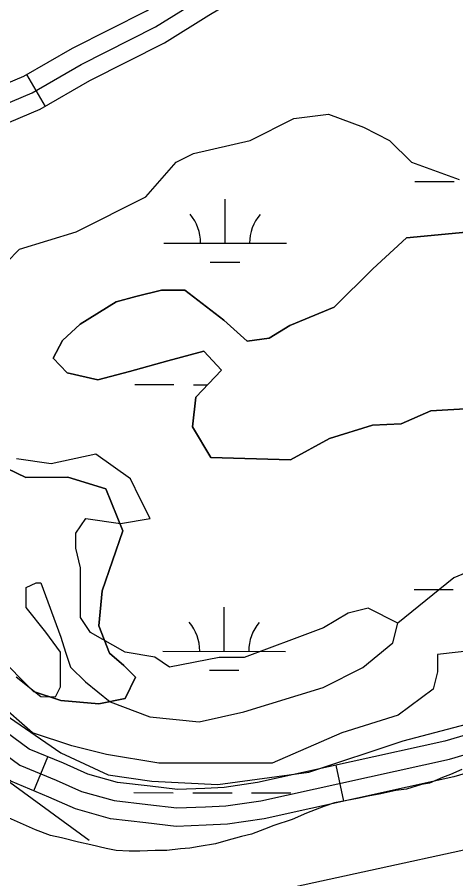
# Model space of a CAD drawing. Extents: x 3219052 to 3256913, y 800770 to 826146.
# Drawn here: x 3239110 to 3239467, y 820820 to 821522 of the extents above; entities that cross this region are included whole.
import ezdxf

# ---------------------------------------------------------------- set-up
doc = ezdxf.new("R2010")
doc.units = 0
for name, color, linetype in [('V-ROAD-CNTR', 7, 'Continuous'), ('V-SITE-VEGE', 7, 'Continuous'), ('V-TOPO-SHOR', 7, 'Continuous'), ('V-WETL-SWMP', 7, 'Continuous')]:
    doc.layers.add(name, color=color, linetype=linetype)

msp = doc.modelspace()

# ---------------------------------------------------------------- linework, layer by layer
at = {"layer": 'V-ROAD-CNTR'}
for p, q in [((3239117.3737281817, 821475.181022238), (3239132.3866981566, 821449.2080741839)), ((3239123.2977163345, 820891.2271901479), (3239134.7576934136, 820918.9521346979)), ((3239376.027210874, 820882.7832070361), (3239369.5612238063, 820912.0781484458))]:
    msp.add_line(p, q, dxfattribs=at)
for points in [[(3238617.0597288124, 821243.651485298), (3238644.6806735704, 821264.588443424), (3238699.5085639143, 821294.1363843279), (3238925.141112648, 821393.52518555), (3239115.07973277, 821473.8560248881), (3239154.651653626, 821496.7299791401), (3239214.980532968, 821527.168918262), (3239250.197462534, 821549.262874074), (3239294.02437488, 821575.556821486), (3239392.4931779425, 821633.9327047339), (3239476.202010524, 821684.2256041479), (3239547.7968673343, 821729.1415143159), (3239639.41868409, 821779.7434131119), (3239690.8825811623, 821812.1073483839), (3239722.4375180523, 821837.326297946), (3239750.4584620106, 821855.1162623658), (3239774.9114131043, 821876.9302187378), (3239798.4783659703, 821902.286168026), (3239814.586333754, 821924.3771238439), (3239828.7393054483, 821947.597077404), (3239841.455280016, 821971.935028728), (3239849.564263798, 821996.1739802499)], [(3238626.5217098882, 821232.0005086), (3238652.817657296, 821251.9344687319), (3238706.10055073, 821280.6494113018), (3238931.086100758, 821379.753213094), (3239121.7807193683, 821460.4030517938), (3239161.78963935, 821483.5300055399), (3239222.3605182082, 821514.091944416), (3239258.0424468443, 821536.4768996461), (3239301.707359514, 821562.6738472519), (3239400.180162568, 821621.0527304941), (3239484.0509948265, 821671.442629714), (3239555.414852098, 821716.212540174), (3239647.0436688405, 821766.818438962), (3239699.585563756, 821799.8603728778), (3239731.165500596, 821825.100322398), (3239759.530443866, 821843.1082863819), (3239785.4203920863, 821866.2042401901), (3239810.0723427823, 821892.7281871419), (3239827.071308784, 821916.040140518), (3239841.805279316, 821940.2120921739), (3239855.3022523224, 821966.0460405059), (3239863.707235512, 821991.1709902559)], [(3238656.436650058, 821235.8555008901), (3238660.954641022, 821239.28049404), (3238712.692537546, 821267.1624382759), (3238937.031088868, 821365.9812406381), (3239128.481705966, 821446.9500786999), (3239168.9276250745, 821470.33003194), (3239229.740503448, 821501.0149705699), (3239265.8874311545, 821523.6909252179), (3239309.390344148, 821549.7908730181), (3239407.8671471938, 821608.172756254), (3239491.899979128, 821658.65965528), (3239563.0328368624, 821703.283566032), (3239654.66865359, 821753.8934648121), (3239708.28854635, 821787.6133973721), (3239739.89348314, 821812.87434685), (3239768.6024257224, 821831.1003103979), (3239795.9293710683, 821855.478261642), (3239821.6663195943, 821883.1702062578), (3239839.556283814, 821907.703157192), (3239854.8712531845, 821932.8271069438), (3239869.149224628, 821960.157052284), (3239877.850207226, 821986.168000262)], [(3240826.173310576, 820927.048118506), (3240430.05710281, 821006.4169597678), (3240242.2364784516, 821032.4659076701), (3240004.5949537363, 821047.611877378), (3239931.7600994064, 821048.300876), (3239896.9991689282, 821047.0678784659), (3239876.47320998, 821045.064882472), (3239854.8872531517, 821042.403887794), (3239831.935299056, 821039.7058931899), (3239797.7733673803, 821031.9619086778), (3239458.1530466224, 820931.6301093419), (3239305.492351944, 820897.937176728), (3239278.228406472, 820893.9391847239), (3239262.56943779, 820893.2721860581), (3239240.343482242, 820892.3721878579), (3239217.9745269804, 820895.049182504), (3239191.51957989, 820898.0531764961), (3239167.3086283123, 820904.967162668), (3239147.2936683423, 820913.770145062), (3239119.346724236, 820925.322121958), (3238829.898303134, 821139.2196941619), (3238726.087510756, 821201.357569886), (3238680.8986011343, 821224.1535242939), (3238656.436650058, 821235.8555008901)], [(3238606.2157504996, 821228.927514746), (3238631.123700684, 821228.2805160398), (3238650.5836617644, 821222.028528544), (3238674.282614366, 821210.69055122), (3238718.8485252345, 821188.208596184), (3238821.569319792, 821126.7237191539), (3239111.9137391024, 820912.1631482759), (3239141.408680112, 820899.972172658), (3239162.2056385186, 820890.8251909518), (3239188.593585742, 820883.2892060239), (3239216.237530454, 820880.150212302), (3239239.751483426, 820877.3362179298), (3239263.1914365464, 820878.2852160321), (3239279.6394036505, 820878.985214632), (3239308.200346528, 820883.1742062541), (3239461.89903913, 820917.0961384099), (3239801.5603598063, 821017.4399377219), (3239834.476293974, 821024.9009227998), (3239856.680249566, 821027.511917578), (3239878.119206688, 821030.153912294), (3239897.994166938, 821032.0939084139), (3239931.9550990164, 821033.2979060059), (3240004.046954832, 821032.616907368)], [(3240003.498955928, 821017.6219373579), (3239932.150098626, 821018.294936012), (3239898.989164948, 821017.1199383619), (3239879.765203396, 821015.242942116), (3239858.47324598, 821012.619947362), (3239837.017288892, 821010.09595241), (3239805.347352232, 821002.9179667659), (3239465.6450316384, 820902.5621674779), (3239310.908341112, 820868.41123578), (3239281.0504008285, 820864.03124454), (3239263.8134353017, 820863.298246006), (3239239.15948461, 820862.3002480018), (3239214.500533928, 820865.2512421), (3239185.6675915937, 820868.5252355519), (3239157.1026487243, 820876.6832192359), (3239135.5236918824, 820886.174200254), (3239104.4807539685, 820899.004174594), (3238813.2403364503, 821114.2277441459), (3238711.609539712, 821175.0596224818), (3238667.666627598, 821197.227578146), (3238645.0276728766, 821208.0585564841), (3238628.583705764, 821213.341545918), (3238606.36075021, 821213.918544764)]]:
    msp.add_lwpolyline(points, dxfattribs=at)
at = {"layer": 'V-SITE-VEGE'}
for p, q in [((3239335.108, 821439.3479999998), (3239363.501, 821442.8969999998)), ((3239363.501, 821442.8969999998), (3239391.895, 821432.2449999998)), ((3239299.616, 821421.5919999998), (3239335.108, 821439.3479999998)), ((3239391.895, 821432.2449999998), (3239413.1920000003, 821421.5919999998)), ((3239253.4760000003, 821410.936), (3239299.616, 821421.5919999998)), ((3239413.1920000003, 821421.5919999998), (3239430.938, 821403.8359999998)), ((3239239.2800000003, 821403.8359999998), (3239253.4760000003, 821410.936)), ((3239214.435, 821375.4239999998), (3239239.2800000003, 821403.8359999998)), ((3239430.938, 821403.8359999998), (3239469.9790000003, 821389.6289999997)), ((3239157.646, 821347.012), (3239214.435, 821375.4239999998)), ((3239111.509, 821332.8069999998), (3239157.646, 821347.012)), ((3239475.535, 821346.875), (3239427.026, 821342.242)), ((3239427.026, 821342.2419999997), (3239399.525, 821316.8759999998)), ((3239100.859, 821322.1509999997), (3239111.509, 821332.8069999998)), ((3239399.525, 821316.8759999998), (3239368.035, 821285.5639999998)), ((3239206.274, 821294.3640000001), (3239190.361, 821290.032)), ((3239227.356, 821299.47), (3239206.274, 821294.3640000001)), ((3239246.435, 821299.416), (3239227.356, 821299.47)), ((3239278.169, 821275.0819999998), (3239246.435, 821299.416)), ((3239190.361, 821290.032), (3239160.894, 821271.8300000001)), ((3239368.035, 821285.5639999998), (3239331.821, 821270.5599999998)), ((3239297.201, 821257.9339999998), (3239278.169, 821275.0819999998)), ((3239160.894, 821271.8299999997), (3239146.546, 821258.3559999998)), ((3239331.821, 821270.5599999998), (3239315.097, 821260.2709999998)), ((3239146.546, 821258.3559999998), (3239138.954, 821244.0650000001)), ((3239315.097, 821260.2709999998), (3239297.201, 821257.9339999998)), ((3239232.364, 821241.8200000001), (3239261.801, 821249.6869999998)), ((3239261.801, 821249.6869999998), (3239276.068, 821234.1419999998)), ((3239138.954, 821244.0650000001), (3239150.45, 821232.1089999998)), ((3239201.332, 821233.1589999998), (3239232.364, 821241.8199999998)), ((3239150.45, 821232.1089999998), (3239175.4760000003, 821226.4729999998)), ((3239175.4760000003, 821226.4729999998), (3239201.332, 821233.1589999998)), ((3239276.068, 821234.1419999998), (3239255.336, 821212.337)), ((3239255.336, 821212.337), (3239252.483, 821188.0969999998)), ((3239446.904, 821201.071), (3239479.506, 821202.968)), ((3239422.627, 821190.405), (3239446.904, 821201.071)), ((3239252.483, 821188.0969999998), (3239267.522, 821163.013)), ((3239364.161, 821178.6439999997), (3239399.169, 821189.2789999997)), ((3239399.169, 821189.279), (3239422.627, 821190.405)), ((3239332.31, 821161.242), (3239364.161, 821178.644)), ((3239116.819, 821146.738), (3239087.685, 821160.5679999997)), ((3239267.522, 821163.013), (3239332.31, 821161.242)), ((3239151.007, 821147.0409999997), (3239116.819, 821146.738)), ((3239181.987, 821137.4129999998), (3239151.007, 821147.0409999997)), ((3239195.803, 821103.1889999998), (3239181.987, 821137.4129999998)), ((3239178.972, 821054.3420000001), (3239195.803, 821103.1889999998)), ((3239176.109, 821025.73), (3239178.972, 821054.3420000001)), ((3239184.791, 821003.4449999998), (3239176.109, 821025.73)), ((3239077.109, 821018.0559999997), (3239123.09, 820972.213)), ((3239484.1750000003, 821006.079), (3239452.233, 821002.528)), ((3239196.6890000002, 820993.4720000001), (3239184.791, 821003.4449999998)), ((3239452.233, 821002.5279999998), (3239452.233, 820988.321)), ((3239206.202, 820983.908), (3239196.6890000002, 820993.4720000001)), ((3239122.157, 820938.6020000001), (3239068.919, 820984.772)), ((3239452.233, 820988.321), (3239448.684, 820974.1159999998)), ((3239197.808, 820966.4399999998), (3239206.202, 820983.908)), ((3239123.09, 820972.213), (3239145.332, 820964.996)), ((3239448.684, 820974.1159999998), (3239420.29, 820952.8089999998)), ((3239145.332, 820964.996), (3239176.328, 820962.127)), ((3239176.328, 820962.127), (3239197.808, 820966.4399999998)), ((3239420.29, 820952.8089999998), (3239374.151, 820938.6019999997)), ((3239154.099, 820927.9479999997), (3239122.157, 820938.6019999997)), ((3239374.151, 820938.6020000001), (3239317.364, 820913.743)), ((3239182.4930000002, 820920.846), (3239154.099, 820927.948)), ((3239225.083, 820913.743), (3239182.4930000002, 820920.846)), ((3239260.575, 820913.743), (3239225.083, 820913.743)), ((3239317.364, 820913.743), (3239260.575, 820913.743))]:
    msp.add_line(p, q, dxfattribs=at)
msp.add_lwpolyline([(3239471.967, 820908.541), (3239462.86, 820904.525), (3239456.284, 820902.0160000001), (3239445.661, 820897.498), (3239439.089, 820896.505), (3239426.948, 820892.497), (3239418.357, 820891.51), (3239404.705, 820888.518), (3239395.603, 820887.027), (3239387.008, 820885.028), (3239368.302, 820881.544), (3239359.702, 820878.536), (3239345.536, 820873.017), (3239333.901, 820867.997), (3239318.728, 820862.985), (3239311.14, 820859.975), (3239300.517, 820855.961), (3239292.4250000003, 820853.962), (3239279.7830000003, 820850.46), (3239271.185, 820847.957), (3239258.041, 820845.973), (3239250.4560000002, 820844.478), (3239242.876, 820843.9940000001), (3239231.753, 820842.51), (3239222.1520000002, 820842.536), (3239209.518, 820842.0650000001), (3239200.929, 820842.09), (3239190.318, 820842.6240000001), (3239182.237, 820844.16), (3239169.615, 820847.23), (3239159.512, 820849.28), (3239145.879, 820852.854), (3239136.787, 820854.902), (3239124.676, 820859.483), (3239102.465, 820869.1460000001)], dxfattribs=at)
at = {"layer": 'V-TOPO-SHOR'}
for points in [[(3239714.432, 821772.234), (3239748.3808891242, 821732.1731695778), (3239834.9278747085, 821517.0559049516), (3239834.783076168, 821447.9696788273), (3239847.437386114, 821381.4153872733), (3239888.313017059, 821350.6245913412), (3239901.058496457, 821327.569034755), (3239795.9084518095, 821212.6452038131), (3239593.5688440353, 821118.3951563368), (3239465.5187671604, 821064.929570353), (3239419.81905324, 821028.0051560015)], [(3238566.6892154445, 821193.3968165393), (3238694.130537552, 821167.6306458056), (3238783.3033886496, 821132.3825329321), (3239168.3871759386, 820851.0857152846)], [(3238789.997584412, 821174.7395925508), (3238951.1887432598, 821055.7725185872), (3239145.3748047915, 820922.3099834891), (3239183.718501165, 820904.3182960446), (3239219.530262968, 820899.125717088), (3239273.2586314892, 820896.4543468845), (3239347.483807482, 820906.5338189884), (3239424.2999100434, 820931.9604228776), (3239577.9106635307, 820972.5786341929), (3239734.1016177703, 821023.4264790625), (3239785.3409549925, 821054.024210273), (3239859.566130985, 821064.1036823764), (3240148.6672407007, 821045.5864298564), (3240350.7494288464, 821017.0165197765), (3240578.419108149, 820988.392980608), (3240736.981109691, 820949.6792435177)], [(3239335.5131659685, 821015.2588734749), (3239294.5423971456, 820999.9927049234), (3239274.346043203, 821000.0350346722), (3239233.9364034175, 820992.0411525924), (3239221.835522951, 821000.1450920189), (3239197.608364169, 821004.235158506), (3239169.3673324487, 821020.4515033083), (3239161.3141887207, 821032.5862475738), (3239161.356518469, 821052.7826015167), (3239161.398848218, 821072.9789554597), (3239157.393441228, 821089.1445045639), (3239157.418839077, 821101.2623169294), (3239165.5227785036, 821113.3631973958), (3239193.789208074, 821109.2646649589), (3239218.0332987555, 821113.2531400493), (3239209.9886209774, 821129.427155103), (3239201.9439431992, 821145.6011701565), (3239173.7113774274, 821165.8567857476), (3239137.341008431, 821157.8544377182), (3239109.074578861, 821161.952970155)], [(3239108.702077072, 820984.2250554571), (3239128.864567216, 820968.0256425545), (3239140.9823795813, 820968.0002447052), (3239145.0385822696, 820976.0703203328), (3239145.097843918, 821004.3452158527), (3239133.0138953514, 821020.5276968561), (3239116.8991419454, 821040.7579145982), (3239116.9330057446, 821056.9149977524), (3239125.0200132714, 821060.9373366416), (3239129.0592840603, 821060.9288706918), (3239145.123241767, 821016.4630282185), (3239149.137114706, 821004.3367499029), (3239153.150987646, 820992.2104715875), (3239165.243402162, 820980.0672613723), (3239185.4058923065, 820963.8678484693), (3239217.6946607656, 820951.6823085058), (3239258.0789027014, 820947.5583782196), (3239294.4492716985, 820955.560726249), (3239359.1199340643, 820975.6216249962), (3239391.4679641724, 820991.7109805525), (3239415.7459186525, 821011.8565387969), (3239419.81905324, 821028.0051560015), (3239395.608826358, 821040.1737640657), (3239379.443277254, 821036.1683570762), (3239359.2215254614, 821024.092874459), (3239335.5131659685, 821015.2588734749)], [(3238542.7523242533, 820512.2422169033), (3238740.4414823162, 820538.7779065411), (3238866.2453854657, 820556.4809184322), (3238983.0659852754, 820574.202758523), (3239090.9221099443, 820600.9267301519), (3239288.630096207, 820636.4457231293), (3239441.4215657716, 820672.058857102), (3239737.983545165, 820725.3373465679), (3239881.754054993, 820743.002702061), (3239944.656006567, 820751.8542080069), (3239962.641441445, 820760.7998549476), (3239962.716754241, 820796.7330683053), (3239881.9611651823, 820841.8190387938), (3239756.194918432, 820842.0826335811), (3239513.6645564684, 820851.5742982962), (3239064.2922793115, 820753.6993715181), (3238884.5320715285, 820709.1594188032), (3238740.7427335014, 820682.5107599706), (3238579.005616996, 820664.8830608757)]]:
    msp.add_lwpolyline(points, dxfattribs=at)
at = {"layer": 'V-WETL-SWMP'}
for p, q in [((3239433.813925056, 821388.1738086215), (3239465.813854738, 821388.1067396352)), ((3239279.115917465, 821337.7559757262), (3239279.1913678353, 821373.7558644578)), ((3239427.0249349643, 821342.240185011), (3239475.533936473, 821346.8752271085)), ((3239229.116027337, 821337.8607710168), (3239329.1158075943, 821337.6511804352)), ((3239399.5259366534, 821316.8762321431), (3239427.0249349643, 821342.240185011)), ((3239267.0836028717, 821322.35017429), (3239291.0835501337, 821322.2998725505)), ((3239368.034936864, 821285.5612380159), (3239399.5259366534, 821316.8762321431)), ((3239190.360933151, 821290.0311344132), (3239206.2739328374, 821294.36012565)), ((3239206.2739328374, 821294.36012565), (3239227.355932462, 821299.4681151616)), ((3239227.355932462, 821299.4681151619), (3239246.4359324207, 821299.4151140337)), ((3239246.4359324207, 821299.4151140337), (3239278.168935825, 821275.079209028)), ((3239160.8949324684, 821271.828115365), (3239190.360933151, 821290.0311344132)), ((3239331.819937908, 821270.5572671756), (3239368.0349368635, 821285.5612380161)), ((3239278.168935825, 821275.079209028), (3239297.20193688, 821257.9332384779)), ((3239146.5469333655, 821258.353140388), (3239160.8949324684, 821271.828115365)), ((3239315.095938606, 821260.2682866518), (3239331.819937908, 821270.5572671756)), ((3239138.9549342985, 821244.0641664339), (3239146.546933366, 821258.353140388)), ((3239297.20193688, 821257.9332384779), (3239315.095938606, 821260.2682866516)), ((3239261.8009336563, 821249.6841485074), (3239232.362934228, 821241.8161644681)), ((3239276.06793462, 821234.1411753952), (3239261.8009336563, 821249.6841485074)), ((3239150.4489350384, 821232.106187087), (3239138.9549342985, 821244.0641664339)), ((3239232.362934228, 821241.8161644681), (3239201.3329348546, 821233.1571819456)), ((3239175.4759353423, 821226.4711955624), (3239150.4489350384, 821232.106187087)), ((3239201.3329348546, 821233.1571819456), (3239175.4759353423, 821226.4711955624)), ((3239255.335936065, 821212.3362157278), (3239276.06793462, 821234.1411753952)), ((3239205.4661513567, 821222.478188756), (3239237.4660810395, 821222.4111197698)), ((3239253.46604588, 821222.3775852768), (3239264.860491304, 821222.3537035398)), ((3239252.485937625, 821188.0962592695), (3239255.335936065, 821212.3362157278)), ((3239479.5049361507, 821202.9662181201), (3239446.903936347, 821201.069223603)), ((3239446.903936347, 821201.069223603), (3239422.6259370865, 821190.4042442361)), ((3239267.5219391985, 821163.0113031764), (3239252.485937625, 821188.0962592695)), ((3239399.1699372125, 821189.2772477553), (3239364.159937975, 821178.6422690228)), ((3239422.6259370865, 821190.4042442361), (3239399.1699372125, 821189.2772477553)), ((3239364.159937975, 821178.6422690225), (3239332.3109391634, 821161.2403021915)), ((3239082.282939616, 821163.1303148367), (3239116.819940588, 821146.7363419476)), ((3239332.3109391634, 821161.2403021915), (3239267.5219391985, 821163.0113031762)), ((3239116.819940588, 821146.7363419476), (3239151.0069404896, 821147.0383392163)), ((3239151.0069404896, 821147.0383392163), (3239181.9859410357, 821137.4113544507)), ((3239181.9859410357, 821137.4113544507), (3239195.8029431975, 821103.1874147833)), ((3239195.802943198, 821103.1874147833), (3239178.9719463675, 821054.3405032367)), ((3239433.1166902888, 821055.499836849), (3239465.11661997, 821055.4327678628)), ((3239178.9719463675, 821054.3405032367), (3239176.108948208, 821025.7285545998)), ((3239278.418682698, 821005.0820039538), (3239278.4941330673, 821041.0818926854)), ((3239176.108948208, 821025.7285545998), (3239184.7919496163, 821003.4435939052)), ((3239123.0909517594, 820972.2126537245), (3239077.107948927, 821018.053574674)), ((3239184.791949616, 821003.4435939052), (3239196.6899502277, 820993.4726109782)), ((3239228.4187925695, 821005.1867992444), (3239328.418572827, 821004.9772086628)), ((3239196.6899502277, 820993.4726109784), (3239206.202950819, 820983.9056274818)), ((3239266.386368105, 820989.6762025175), (3239290.3863153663, 820989.6259007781)), ((3239206.202950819, 820983.9056274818), (3239197.8069519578, 820966.4386592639)), ((3239145.331952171, 820964.9956652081), (3239123.0909517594, 820972.2126537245)), ((3239176.328952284, 820962.1266683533), (3239145.331952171, 820964.9956652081)), ((3239197.8069519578, 820966.4386592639), (3239176.328952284, 820962.1266683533)), ((3239204.768916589, 820889.8042169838), (3239236.7688462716, 820889.7371479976)), ((3239252.7688111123, 820889.7036135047), (3239284.7687407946, 820889.6365445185)), ((3239300.7687056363, 820889.6030100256), (3239332.7686353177, 820889.5359410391))]:
    msp.add_line(p, q, dxfattribs=at)
for centre, radius, start, end in [((3239223.874097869, 821338.3465614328), 35.24628790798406, 359.1080939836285, 40.65175231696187), ((3239334.359727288, 821338.1149934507), 35.246287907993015, 139.10808960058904, 180.65174793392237), ((3239223.176863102, 821005.6725896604), 35.24628790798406, 359.1080939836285, 40.65175231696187), ((3239333.6624925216, 821005.4410216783), 35.246287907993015, 139.10808960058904, 180.65174793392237)]:
    msp.add_arc(centre, radius, start, end, dxfattribs=at)

doc.saveas('drawing.dxf')
